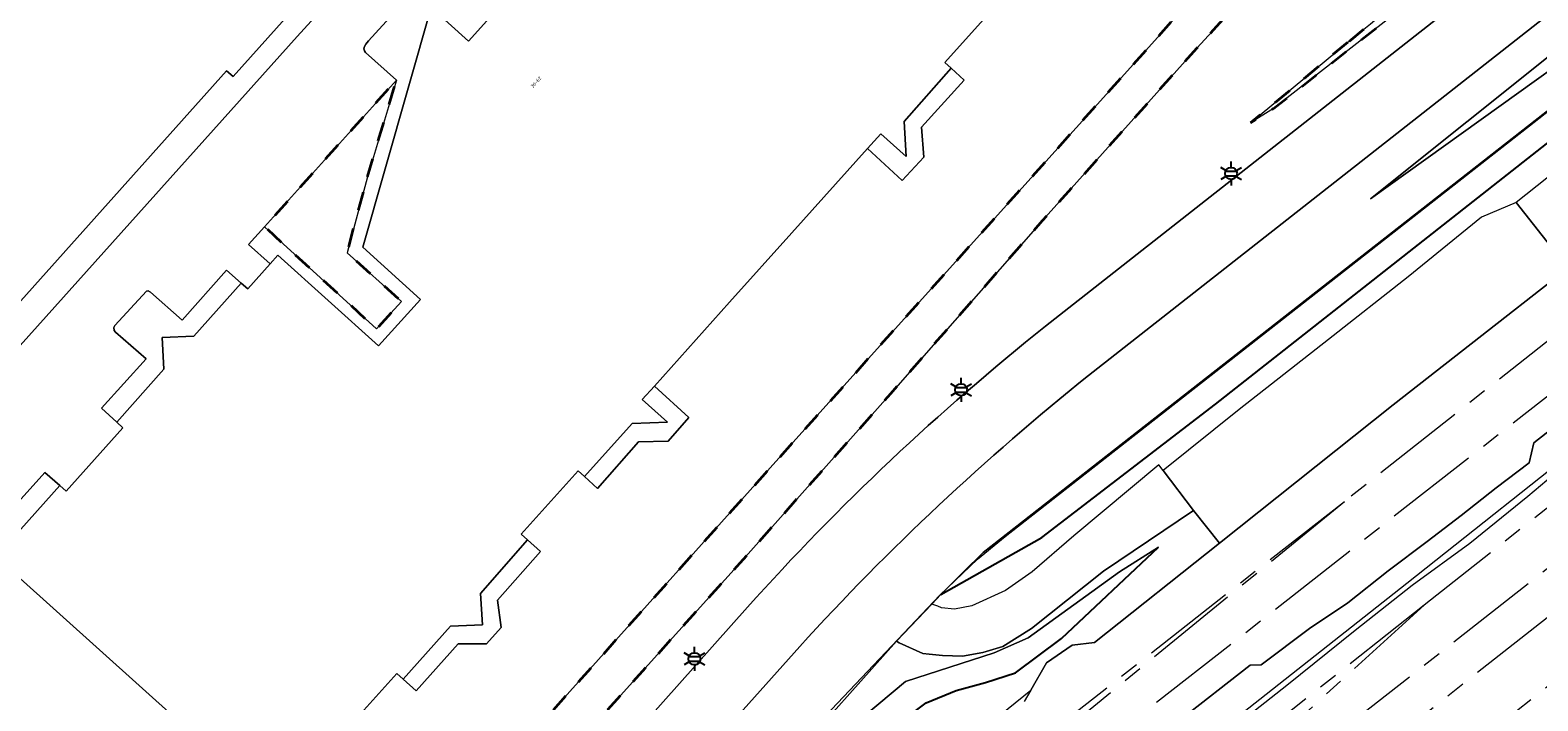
# Model space of a CAD drawing. Extents: x 105780 to 185197, y 477999 to 525027.
# Tile 214 of 562: x 107305 to 107464, y 478121 to 478192. Entities that reach past the tile are written whole.
import ezdxf
from ezdxf.enums import TextEntityAlignment as Align

# ---------------------------------------------------------------- set-up
doc = ezdxf.new("R2010")
doc.units = 0
doc.linetypes.add('AM-AS', pattern=[16, 10, -2, 2, -2])
doc.linetypes.add('XX-HIDDEN', pattern=[4, 2, -2])
for name, color, linetype, lineweight in [('B-GV-GR-GRAS_GAZON-G', 252, 'Continuous', 13), ('B-GV-GR-MATERIAALGRENS-G', 252, 'XX-HIDDEN', 35), ('B-RO-IE-MEUBILAIR_WEGMEUBILAIR-S', 252, 'Continuous', 25), ('B-RO-IE-TERREINAFSCHEIDING_KUNSTMATIG_HEKWERK-G', 252, 'IE-TERREINAFSCHEIDING-KUNSTMATIG', 18), ('B-RO-IE-TERREINAFSCHEIDING_KUNSTMATIG_SCHUTTING-G', 252, 'IE-TERREINAFSCHEIDING-KUNSTMATIG-DICHT', 18), ('B-WE-AM-AS_SPOOR-G', 252, 'AM-AS', 18), ('B-XX-KG-KADASTRAAL_BEBOUWING-G', 252, 'Continuous', 20), ('B1-WE-GW-TALUD_KRUIN-G', 252, 'Continuous', 25), ('B1-WE-OG-BEBOUWING-T18', 7, 'Continuous', 18), ('B1-WE-OG-WEG-GV', 7, 'Continuous', 18), ('B1-WE-VH-ONVERHARD-GV', 252, 'Continuous', 18), ('B1-WE-VH-VERHARDING_ASFALT-GV', 252, 'Continuous', 18), ('B1-WE-VH-VERHARDING_GESLOTEN-GV', 252, 'Continuous', 18), ('B1-WE-VH-VERHARDING_HALFVERHARDING-GV', 252, 'Continuous', 18), ('B1-WE-VH-VERHARDING_OPEN-GV', 252, 'Continuous', 18), ('B1-WE-VH-VERHARDING_TEGEL-GV', 252, 'Continuous', 18)]:
    doc.layers.add(name, color=color, linetype=linetype, lineweight=lineweight)
doc.styles.add('NLCS-ISO', font='NLCS-ISO.ttf')
doc.styles.add('NLCS-ISO-M200-T18', font='NLCS-ISO.ttf', dxfattribs={"height": 0.36})
doc.linetypes.add('IE-TERREINAFSCHEIDING-KUNSTMATIG', pattern='A,4,[82,NLCS.SHX,S=0.75,R=90,X=0,Y=0],4,-2', length=10)
doc.linetypes.add('IE-TERREINAFSCHEIDING-KUNSTMATIG-DICHT', pattern='A,8,-1,[82,NLCS.SHX,S=0.75,R=90,X=0,Y=0],-1', length=10)

# ---------------------------------------------------------------- blocks, each defined once
blk = doc.blocks.new('B-SIE-WEG_LICHTMAST-SO')
at = {"ltscale": 0.1}
for p, q in [((-1.1, 0.63), (-2.19, 1.27)), ((0, 1.27), (0, 2.53)), ((1.1, 0.63), (2.19, 1.27)), ((-1.1, -0.63), (-2.19, -1.27)), ((0, -1.27), (0, -2.53)), ((1.1, -0.63), (2.19, -1.27))]:
    blk.add_line(p, q, dxfattribs=at)
at = {"flags": 128}
for points in [[(-1.16, 0.5), (1.16, 0.5)], [(-1.16, -0.5), (1.16, -0.5)]]:
    blk.add_lwpolyline(points, dxfattribs=at)
at = {"ltscale": 0.1}
blk.add_circle((0, 0), 1.27, dxfattribs=at)
at = {"style": 'NLCS-ISO'}
blk.add_attdef('TYPE', text='', height=1.8, dxfattribs=at).set_placement((0, 2.53), align=Align.BOTTOM_CENTER)

msp = doc.modelspace()

# ---------------------------------------------------------------- linework, layer by layer
at = {"layer": 'B-GV-GR-GRAS_GAZON-G', "flags": 128}
for points in [[(107471.364, 478188.632), (107405.555, 478137.114), (107403.44, 478135.037), (107401.197, 478132.812), (107401.06, 478132.667), (107411.767, 478138.729), (107430.183, 478152.841), (107479.482, 478191.638)], [(107469.929, 478153.468), (107463.919, 478148.76), (107463.404, 478146.637), (107459.899, 478143.974), (107456.207, 478141.05), (107452.6, 478138.285), (107448.475, 478135.174), (107444.195, 478131.783), (107440.116, 478129.07), (107435.005, 478125.238), (107433.831, 478125.185), (107426.264, 478119.257)], [(107280.945, 478000.013), (107327.864, 478037.209), (107328.481, 478037.697), (107349.486, 478054.294), (107378.482, 478077.136), (107414.679, 478105.652), (107417.688, 478108.022), (107427.848, 478116.026), (107450.43, 478133.888), (107470.75, 478149.98)], [(107397.863, 478112.219), (107410.593, 478122.532), (107412.259, 478125.423), (107414.985, 478127.296), (107417.359, 478127.587), (107430.591, 478138.12), (107427.852, 478141.579), (107418.302, 478135.157), (107410.684, 478129.082), (107407.619, 478127.182), (107405.508, 478126.545), (107403.342, 478126.143), (107401.255, 478126.217), (107399.833, 478126.364), (107399.163, 478126.433), (107396.64, 478127.559), (107396.38, 478127.739), (107373.669, 478102.305)], [(107424.11, 478137.69), (107413.844, 478128.028), (107408.964, 478124.365), (107405.804, 478123.341), (107402.699, 478122.518), (107399.514, 478121.217), (107394.773, 478117.654), (107382.474, 478106.031), (107373.467, 478097.133), (107368.061, 478091.526), (107347.051, 478073.749), (107298.801, 478034.804), (107277.247, 478018.64), (107271.477, 478014.181), (107283.032, 478024.753), (107288.089, 478028.975), (107270.359, 478014.759), (107260.594, 478006.929), (107251.659, 478000.013)], [(107399.514, 478121.217), (107402.699, 478122.518), (107405.804, 478123.341), (107408.964, 478124.365), (107413.844, 478128.028), (107424.11, 478137.69), (107420.007, 478135.08), (107410.331, 478128.101), (107406.73, 478126.502), (107397.328, 478123.461), (107391.464, 478118.564)], [(107391.464, 478118.564), (107397.328, 478123.461), (107406.73, 478126.502), (107410.331, 478128.101), (107420.007, 478135.08), (107424.11, 478137.69)]]:
    msp.add_lwpolyline(points, dxfattribs=at)
at = {"layer": 'B-GV-GR-MATERIAALGRENS-G', "flags": 128}
for points in [[(107506.266, 478299.655), (107500.928, 478293.55), (107505.397, 478289.531), (107505.596, 478289.353), (107482.381, 478263.503), (107476.062, 478256.559), (107479.18, 478253.791), (107451.813, 478223.241), (107452.123, 478222.964), (107386.025, 478149.504), (107350.817, 478110.201), (107343.293, 478101.86), (107335.419, 478096.642), (107332.533, 478093.064), (107306.883, 478116.155), (107234.87, 478180.5), (107232.638, 478178.028), (107229.84, 478180.54), (107230.343, 478181.102), (107229.231, 478182.083), (107227.243, 478179.871), (107232.612, 478175.074), (107235.791, 478178.546), (107333.86, 478090.431), (107334.709, 478091.072), (107358.682, 478112.63), (107379.806, 478136.045), (107395.75, 478153.965), (107411.831, 478172.295), (107428.177, 478190.575), (107441.47, 478205.031), (107452.167, 478217.376), (107490.266, 478259.48), (107500.334, 478250.58), (107516.493, 478268.898), (107517.12, 478280.247), (107517.648, 478288.754)], [(107444.16, 478191.163), (107433.877, 478182.668), (107436.325, 478184.193), (107453.012, 478197.243), (107465.778, 478207.259), (107467.382, 478208.536), (107497.387, 478232.425), (107503.894, 478237.739), (107507.043, 478240.31), (107508.34, 478241.369), (107520.614, 478251.938), (107527.041, 478258.237), (107527.009, 478263.482), (107527.005, 478264.176), (107525.291, 478268.049), (107523.583, 478270.599), (107517.12, 478280.247)]]:
    msp.add_lwpolyline(points, dxfattribs=at)
msp.add_lwpolyline([(107481.778, 478224.394, -0.0172052), (107444.16, 478191.163)], format="xyb", dxfattribs=at)
msp.add_lwpolyline([(107340.309, 478176.935), (107343.37, 478187.196), (107329.405, 478171.647), (107341.248, 478160.834), (107343.914, 478163.74), (107338.136, 478168.882)], close=True, dxfattribs=at)
at = {"layer": 'B-RO-IE-TERREINAFSCHEIDING_KUNSTMATIG_HEKWERK-G', "flags": 128}
msp.add_lwpolyline([(107250.147, 478000.013), (107321.862, 478057.494), (107351.784, 478081.273), (107376.09, 478106.37), (107400.943, 478132.601), (107404.952, 478136.43), (107407.886, 478138.82), (107463.922, 478182.747), (107493.347, 478205.934), (107509.054, 478218.144), (107519.258, 478225.87), (107523.446, 478221.286), (107544.112, 478237.65), (107562.594, 478252.529), (107568.897, 478256.794), (107569.188, 478256.555), (107575.304, 478262.607)], dxfattribs=at)
at = {"layer": 'B-RO-IE-TERREINAFSCHEIDING_KUNSTMATIG_SCHUTTING-G', "flags": 128}
msp.add_lwpolyline([(107483.93, 478191.565), (107479.655, 478188.123), (107472.542, 478182.563), (107469.571, 478180.183), (107462.013, 478174.221)], dxfattribs=at)
at = {"layer": 'B-WE-AM-AS_SPOOR-G', "flags": 128}
for points in [[(107596.784, 478246.96), (107577.458, 478231.706), (107472.62, 478147.634), (107452.292, 478131.536)], [(107614.412, 478240.314), (107591.738, 478222.682), (107530.566, 478174.393), (107503.028, 478152.818), (107470.874, 478127.279), (107406.306, 478076.395), (107392.27, 478064.472), (107388.676, 478061.27), (107386.039, 478058.867), (107378.275, 478050.868), (107374.146, 478046.01)], [(107545.035, 478216.349), (107494.921, 478176.861), (107345.616, 478059.879)], [(107493.198, 478181.536), (107443.829, 478142.516)], [(107443.829, 478142.516), (107365.407, 478081.016)], [(107443.829, 478142.516), (107366.655, 478079.429)], [(107475.883, 478143.693), (107444.249, 478118.863), (107423.486, 478102.418)], [(107478.355, 478140.51), (107398.741, 478077.675)], [(107452.292, 478131.536), (107429.704, 478113.669)], [(107452.292, 478131.536), (107430.906, 478112.162)]]:
    msp.add_lwpolyline(points, dxfattribs=at)
at = {"layer": 'B-XX-KG-KADASTRAAL_BEBOUWING-G', "flags": 128}
for points in [[(107300.239, 478160.11), (107325.38, 478188.19), (107326.058, 478187.583), (107333.421, 478195.808), (107327.163, 478201.411), (107328.904, 478203.356), (107325.266, 478203.23), (107321.461, 478198.985), (107317.434, 478202.593), (107314.756, 478204.992), (107320.29, 478211.171), (107316.598, 478210.995), (107307.414, 478219.224), (107303.61, 478214.979)], [(107354.91, 478195.63), (107351.012, 478191.323), (107347.06, 478194.9), (107339.8, 478169.5), (107345.91, 478163.93), (107341.48, 478159.014), (107330.81, 478168.63), (107329.997, 478167.723), (107327.61, 478165.06), (107326.93, 478165.67), (107321.917, 478160.04), (107318.56, 478159.92), (107318.729, 478156.567), (107313.73, 478150.94), (107314.38, 478150.35), (107308.38, 478143.62), (107307.7, 478144.22), (107302.67, 478138.61)], [(107337.386, 478117.582), (107343.409, 478124.309), (107344.079, 478123.71), (107349.109, 478129.328), (107352.5, 478129.464), (107352.287, 478132.787), (107357.265, 478138.464), (107356.595, 478139.065), (107362.621, 478145.777), (107363.291, 478145.176), (107368.342, 478150.801), (107372.102, 478150.946), (107369.423, 478153.351), (107370.701, 478154.774), (107378.674, 478163.654), (107385.285, 478171.016), (107393.307, 478179.95), (107394.704, 478181.506), (107397.394, 478179.091), (107397.19, 478182.795), (107402.142, 478188.443), (107401.472, 478189.044), (107407.505, 478195.763)], [(107298.89, 478138.46), (107333.284, 478107.597)]]:
    msp.add_lwpolyline(points, dxfattribs=at)
at = {"layer": 'B1-WE-GW-TALUD_KRUIN-G', "flags": 128}
for points in [[(107401.06, 478132.667), (107411.767, 478138.729), (107430.183, 478152.841), (107479.482, 478191.638)], [(107271.477, 478014.181), (107277.247, 478018.64), (107298.801, 478034.804), (107347.051, 478073.749), (107368.061, 478091.526), (107373.467, 478097.133), (107382.474, 478106.031), (107394.773, 478117.654), (107399.514, 478121.217), (107402.699, 478122.518), (107405.804, 478123.341), (107408.964, 478124.365), (107413.844, 478128.028), (107424.11, 478137.69)]]:
    msp.add_lwpolyline(points, dxfattribs=at)
at = {"layer": 'B1-WE-OG-WEG-GV', "flags": 128}
for points in [[(107569.352, 478256.507), (107571.505, 478258.315), (107554.837, 478264.964), (107543.389, 478255.563), (107538.89, 478251.869), (107534.169, 478248.131), (107530.155, 478244.979), (107416.713, 478155.897)], [(107481.778, 478224.394), (107492.575, 478234.43), (107501.876, 478244.306), (107502.143, 478244.777), (107503.731, 478247.576), (107500.334, 478250.58), (107490.266, 478259.48), (107452.167, 478217.376), (107441.47, 478205.031), (107428.177, 478190.575), (107411.831, 478172.295), (107395.75, 478153.965), (107379.806, 478136.045), (107358.682, 478112.63), (107334.709, 478091.072), (107333.86, 478090.431), (107271.439, 478041.878), (107269.462, 478041.441), (107222.587, 478000), (107222.391, 477999.827), (107222.111, 478000), (107220.35, 478001.09), (107219.727, 478000.398), (107219.265, 478000.013)], [(107483.652, 478201.215), (107446.602, 478174.614), (107477.047, 478198.987), (107485.887, 478206.064), (107545.644, 478252.657), (107547.329, 478253.97), (107551.949, 478257.37)], [(107370.505, 478109.723), (107370.527, 478107.092), (107370.632, 478106), (107371.151, 478104.14), (107372.113, 478103.439), (107373.669, 478102.305), (107396.38, 478127.739), (107400.106, 478131.663), (107401.06, 478132.667), (107401.197, 478132.812), (107403.44, 478135.037), (107405.555, 478137.114), (107471.364, 478188.632), (107479.745, 478195.177), (107512.369, 478220.654), (107514.971, 478222.686), (107519.256, 478226.032), (107521.324, 478223.584), (107523.446, 478221.286), (107544.112, 478237.65), (107562.685, 478252.893)], [(107412.163, 478161.105), (107506.281, 478235.096), (107509.761, 478237.832), (107511.028, 478238.828), (107520.581, 478246.338), (107524.758, 478249.83)], [(107465.778, 478207.259), (107453.012, 478197.243), (107436.325, 478184.193), (107433.877, 478182.668), (107444.16, 478191.163)], [(107477.047, 478198.987), (107446.602, 478174.614), (107483.652, 478201.215)], [(107367.909, 478117.114), (107380.575, 478131.337)], [(107386.111, 478127.183), (107370.505, 478109.723)]]:
    msp.add_lwpolyline(points, dxfattribs=at)
at = {"layer": 'B1-WE-OG-WEG-GV'}
for points in [[(107444.16, 478191.163, 0.0172052), (107481.778, 478224.394)], [(107380.575, 478131.337, -0.0424086), (107412.163, 478161.105)], [(107416.713, 478155.897, 0.0390789), (107386.111, 478127.183)]]:
    msp.add_lwpolyline(points, format="xyb", dxfattribs=at)
at = {"layer": 'B1-WE-VH-ONVERHARD-GV', "flags": 128}
msp.add_lwpolyline([(107427.852, 478141.579), (107430.591, 478138.12), (107448.998, 478152.772), (107475.74, 478173.685), (107473.915, 478175.978), (107465.702, 478169.544), (107462.013, 478174.221), (107458.369, 478172.659), (107450.582, 478166.347), (107442.148, 478159.714), (107432.667, 478152.287), (107424.61, 478145.828)], close=True, dxfattribs=at)
at = {"layer": 'B1-WE-VH-VERHARDING_ASFALT-GV', "flags": 128}
for points in [[(107527.285, 478248.013), (107524.758, 478249.83), (107520.581, 478246.338), (107511.028, 478238.828), (107509.761, 478237.832), (107506.281, 478235.096), (107412.163, 478161.105)], [(107416.713, 478155.897), (107530.155, 478244.979)], [(107380.575, 478131.337), (107367.909, 478117.114)], [(107361.315, 478099.96), (107370.505, 478109.723), (107386.111, 478127.183)]]:
    msp.add_lwpolyline(points, dxfattribs=at)
at = {"layer": 'B1-WE-VH-VERHARDING_ASFALT-GV'}
for points in [[(107412.163, 478161.105, 0.0424086), (107380.575, 478131.337)], [(107386.111, 478127.183, -0.0390789), (107416.713, 478155.897)]]:
    msp.add_lwpolyline(points, format="xyb", dxfattribs=at)
at = {"layer": 'B1-WE-VH-VERHARDING_GESLOTEN-GV', "flags": 128}
msp.add_lwpolyline([(107400.106, 478131.663), (107396.38, 478127.739), (107396.64, 478127.559), (107399.163, 478126.433), (107399.833, 478126.364), (107401.255, 478126.217), (107403.342, 478126.143), (107405.508, 478126.545), (107407.619, 478127.182), (107410.684, 478129.082), (107418.302, 478135.157), (107427.852, 478141.579), (107424.61, 478145.828), (107424.166, 478146.41), (107415.149, 478138.892), (107410.749, 478135.077), (107407.899, 478133.113), (107404.352, 478131.481), (107402.493, 478131.113), (107401.137, 478131.282), (107400.733, 478131.431)], close=True, dxfattribs=at)
at = {"layer": 'B1-WE-VH-VERHARDING_HALFVERHARDING-GV', "flags": 128}
for points in [[(107475.74, 478173.685), (107448.998, 478152.772), (107430.591, 478138.12), (107417.359, 478127.587), (107414.985, 478127.296), (107412.259, 478125.423), (107410.593, 478122.532), (107409.904, 478121.329)], [(107426.264, 478119.257), (107433.831, 478125.185), (107435.005, 478125.238), (107440.116, 478129.07), (107444.195, 478131.783), (107448.475, 478135.174), (107452.6, 478138.285), (107456.207, 478141.05), (107459.899, 478143.974), (107463.404, 478146.637), (107463.919, 478148.76), (107469.929, 478153.468)], [(107469.975, 478148.729), (107463.283, 478143.054), (107457.131, 478138.081), (107451.005, 478133.625), (107444.974, 478128.848), (107437.717, 478123.04), (107429.728, 478116.763)]]:
    msp.add_lwpolyline(points, dxfattribs=at)
at = {"layer": 'B1-WE-VH-VERHARDING_OPEN-GV', "flags": 128}
for points in [[(107354.235, 478206.522), (107340.425, 478191.356), (107340.114, 478190.989), (107339.975, 478190.737), (107339.933, 478190.505), (107339.978, 478190.284), (107340.085, 478190.103), (107343.37, 478187.196), (107340.309, 478176.935), (107338.136, 478168.882), (107343.914, 478163.74), (107341.248, 478160.834), (107329.405, 478171.647), (107327.705, 478169.754), (107329.997, 478167.723), (107330.81, 478168.63), (107341.48, 478159.014), (107345.91, 478163.93), (107339.8, 478169.5), (107347.06, 478194.9), (107351.012, 478191.323), (107354.91, 478195.63)], [(107293.694, 478148.136), (107332.841, 478191.811), (107338.748, 478198.309)], [(107333.421, 478195.808), (107326.058, 478187.583), (107325.38, 478188.19), (107300.239, 478160.11)]]:
    msp.add_lwpolyline(points, dxfattribs=at)
for points in [[(107487.086, 478178.689), (107486.651, 478179.245), (107485.196, 478181.08), (107483.378, 478183.373), (107487.766, 478186.733), (107485.277, 478189.869), (107483.93, 478191.565), (107479.655, 478188.123), (107472.542, 478182.563), (107469.571, 478180.183), (107462.013, 478174.221), (107465.702, 478169.544), (107473.915, 478175.978), (107475.74, 478173.685), (107477.653, 478171.281), (107481.301, 478174.145)], [(107403.531, 478187.197), (107402.142, 478188.443), (107397.19, 478182.795), (107397.394, 478179.091), (107394.704, 478181.506), (107393.307, 478179.95), (107396.977, 478176.548), (107399.248, 478179.009), (107399.029, 478182.203)], [(107326.93, 478165.67), (107325.376, 478167.064), (107320.657, 478161.742), (107317.32, 478164.708), (107317.074, 478164.854), (107316.877, 478164.836), (107313.53, 478161.18), (107313.434, 478160.97), (107313.463, 478160.661), (107313.583, 478160.468), (107316.838, 478157.638), (107312.107, 478152.413), (107313.73, 478150.94), (107318.729, 478156.567), (107318.56, 478159.92), (107321.917, 478160.04)], [(107370.701, 478154.774), (107369.423, 478153.351), (107372.102, 478150.946), (107368.342, 478150.801), (107363.291, 478145.176), (107364.687, 478143.923), (107369.022, 478148.847), (107372.152, 478148.912), (107374.357, 478151.438)], [(107298.89, 478138.46), (107302.67, 478138.61), (107307.7, 478144.22), (107306.12, 478145.614), (107301.374, 478140.329), (107298.151, 478143.26), (107297.944, 478143.394), (107297.774, 478143.441), (107297.513, 478143.331), (107296.844, 478142.692), (107296.488, 478142.231), (107296.24, 478141.777), (107296.223, 478141.24), (107296.281, 478140.675), (107296.386, 478140.279), (107297.012, 478139.597), (107298.12, 478138.688)], [(107358.644, 478137.227), (107357.265, 478138.464), (107352.287, 478132.787), (107352.5, 478129.464), (107349.109, 478129.328), (107344.079, 478123.71), (107345.459, 478122.476), (107349.9, 478127.44), (107352.922, 478127.463), (107354.458, 478129.17), (107354.075, 478132.075)]]:
    msp.add_lwpolyline(points, close=True, dxfattribs=at)
at = {"layer": 'B1-WE-VH-VERHARDING_TEGEL-GV', "flags": 128}
for points in [[(107234.87, 478180.5), (107306.883, 478116.155), (107332.533, 478093.064), (107335.419, 478096.642), (107343.293, 478101.86), (107350.817, 478110.201), (107386.025, 478149.504), (107452.123, 478222.964), (107451.813, 478223.241), (107444.897, 478229.402), (107426.722, 478245.686), (107412.09, 478258.715), (107363.72, 478302.069)], [(107301.374, 478140.329), (107306.12, 478145.614), (107307.7, 478144.22), (107308.38, 478143.62), (107314.38, 478150.35), (107313.73, 478150.94), (107312.107, 478152.413), (107316.838, 478157.638), (107313.583, 478160.468), (107313.463, 478160.661), (107313.434, 478160.97), (107313.53, 478161.18), (107316.877, 478164.836), (107317.074, 478164.854), (107317.32, 478164.708), (107320.657, 478161.742), (107325.376, 478167.064), (107326.93, 478165.67), (107327.61, 478165.06), (107329.997, 478167.723), (107327.705, 478169.754), (107329.405, 478171.647), (107343.37, 478187.196), (107340.085, 478190.103), (107339.978, 478190.284), (107339.933, 478190.505), (107339.975, 478190.737), (107340.114, 478190.989), (107340.425, 478191.356), (107354.235, 478206.522)], [(107338.748, 478198.309), (107332.841, 478191.811), (107293.694, 478148.136)], [(107407.505, 478195.763), (107401.472, 478189.044), (107402.142, 478188.443), (107403.531, 478187.197), (107399.029, 478182.203), (107399.248, 478179.009), (107396.977, 478176.548), (107393.307, 478179.95), (107385.285, 478171.016), (107378.674, 478163.654), (107370.701, 478154.774), (107374.357, 478151.438), (107372.152, 478148.912), (107369.022, 478148.847), (107364.687, 478143.923), (107363.291, 478145.176), (107362.621, 478145.777), (107356.595, 478139.065), (107357.265, 478138.464), (107358.644, 478137.227), (107354.075, 478132.075), (107354.458, 478129.17), (107352.922, 478127.463), (107349.9, 478127.44), (107345.459, 478122.476), (107344.079, 478123.71), (107343.409, 478124.309), (107337.386, 478117.582)], [(107333.284, 478107.597), (107298.89, 478138.46)]]:
    msp.add_lwpolyline(points, dxfattribs=at)

# ---------------------------------------------------------------- block references
at = {"layer": 'B-RO-IE-MEUBILAIR_WEGMEUBILAIR-S', "xscale": 0.5, "yscale": 0.5, "zscale": 0.5}
for p in [(107431.819, 478177.303), (107403.201, 478154.371), (107374.951, 478125.861)]:
    msp.add_blockref('B-SIE-WEG_LICHTMAST-SO', p, dxfattribs=at)

# ---------------------------------------------------------------- texts
at = {"layer": 'B1-WE-OG-BEBOUWING-T18', "style": 'NLCS-ISO-M200-T18'}
msp.add_text('30-62', height=0.36, rotation=48.1, dxfattribs=at).set_placement((107358.171, 478186.973), align=Align.MIDDLE)

doc.saveas('drawing.dxf')
